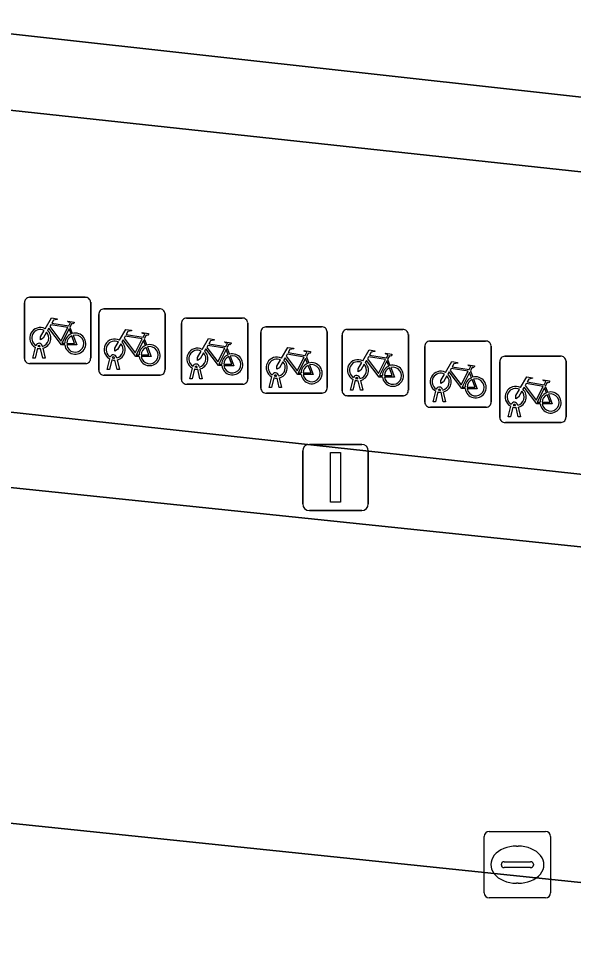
# Model space of a CAD drawing. Extents: x 162026 to 163502, y 387295 to 388169.
# Drawn here: x 162194.28 to 162202.66, y 388091.96 to 388105.88 of the extents above; entities that cross this region are included whole.
import ezdxf

# ---------------------------------------------------------------- set-up
doc = ezdxf.new("R2010")
doc.units = 0
for name, color, linetype in [('IMGEO_Fietsenrek', 7, 'Continuous'), ('IMGEO_Groenvoorziening', 7, 'Continuous'), ('IMGEO_Kolk', 7, 'Continuous'), ('IMGEO_Lichtmast', 7, 'Continuous'), ('IMGEO_Parkeervlak_open', 7, 'Continuous'), ('IMGEO_Rijbaan_lokaal_open', 7, 'Continuous'), ('IMGEO_Voetpad_open', 7, 'Continuous')]:
    doc.layers.add(name, color=color, linetype=linetype)

msp = doc.modelspace()

# ---------------------------------------------------------------- linework, layer by layer
at = {"layer": 'IMGEO_Fietsenrek'}
for p, q in [((162194.369, 388100.742), (162194.369, 388101.583)), ((162194.369, 388101.583), (162194.369, 388100.742)), ((162194.444, 388101.667), (162195.285, 388101.667)), ((162195.285, 388101.667), (162194.444, 388101.667)), ((162195.369, 388101.592), (162195.369, 388100.751)), ((162195.369, 388100.751), (162195.369, 388101.592)), ((162195.491, 388100.568), (162195.491, 388101.409)), ((162195.491, 388101.409), (162195.491, 388100.568)), ((162195.566, 388101.493), (162196.407, 388101.493)), ((162196.407, 388101.493), (162195.566, 388101.493)), ((162196.491, 388101.418), (162196.491, 388100.577)), ((162196.491, 388100.577), (162196.491, 388101.418)), ((162196.739, 388100.429), (162196.739, 388101.27)), ((162196.739, 388101.27), (162196.739, 388100.429)), ((162196.814, 388101.354), (162197.655, 388101.354)), ((162197.655, 388101.354), (162196.814, 388101.354)), ((162197.739, 388101.279), (162197.739, 388100.438)), ((162197.739, 388100.438), (162197.739, 388101.279)), ((162195.056, 388101.216), (162195.092, 388101.121)), ((162197.937, 388100.296), (162197.937, 388101.137)), ((162197.937, 388101.137), (162197.937, 388100.296)), ((162198.012, 388101.221), (162198.853, 388101.221)), ((162198.853, 388101.221), (162198.012, 388101.221)), ((162198.937, 388101.146), (162198.937, 388100.305)), ((162198.937, 388100.305), (162198.937, 388101.146)), ((162199.238, 388101.182), (162200.079, 388101.182)), ((162200.079, 388101.182), (162199.238, 388101.182)), ((162196.178, 388101.042), (162196.214, 388100.947)), ((162199.163, 388100.257), (162199.163, 388101.098)), ((162199.163, 388101.098), (162199.163, 388100.257)), ((162200.163, 388101.107), (162200.163, 388100.266)), ((162200.163, 388100.266), (162200.163, 388101.107)), ((162200.487, 388101.007), (162201.328, 388101.007)), ((162201.328, 388101.007), (162200.487, 388101.007)), ((162194.496, 388100.751), (162194.535, 388100.911)), ((162194.565, 388100.899), (162194.53, 388100.751)), ((162194.607, 388100.923), (162194.606, 388100.927)), ((162194.648, 388100.751), (162194.614, 388100.893)), ((162194.638, 388100.934), (162194.639, 388100.927)), ((162194.646, 388100.897), (162194.681, 388100.751)), ((162197.426, 388100.903), (162197.462, 388100.808)), ((162200.412, 388100.082), (162200.412, 388100.923)), ((162200.412, 388100.923), (162200.412, 388100.082)), ((162201.412, 388100.932), (162201.412, 388100.091)), ((162201.412, 388100.091), (162201.412, 388100.932)), ((162194.53, 388100.751), (162194.496, 388100.751)), ((162194.681, 388100.751), (162194.648, 388100.751)), ((162195.618, 388100.577), (162195.657, 388100.737)), ((162195.687, 388100.725), (162195.652, 388100.577)), ((162195.729, 388100.749), (162195.728, 388100.753)), ((162195.77, 388100.577), (162195.736, 388100.719)), ((162195.76, 388100.76), (162195.761, 388100.753)), ((162195.768, 388100.723), (162195.803, 388100.577)), ((162198.624, 388100.77), (162198.66, 388100.675)), ((162199.85, 388100.731), (162199.886, 388100.636)), ((162201.543, 388099.853), (162201.543, 388100.694)), ((162201.543, 388100.694), (162201.543, 388099.853)), ((162201.618, 388100.778), (162202.459, 388100.778)), ((162202.459, 388100.778), (162201.618, 388100.778)), ((162202.543, 388100.703), (162202.543, 388099.862)), ((162202.543, 388099.862), (162202.543, 388100.703)), ((162195.294, 388100.667), (162194.453, 388100.667)), ((162194.453, 388100.667), (162195.294, 388100.667)), ((162195.652, 388100.577), (162195.618, 388100.577)), ((162195.803, 388100.577), (162195.77, 388100.577)), ((162196.866, 388100.438), (162196.905, 388100.598)), ((162196.935, 388100.586), (162196.9, 388100.438)), ((162196.977, 388100.61), (162196.976, 388100.614)), ((162197.018, 388100.438), (162196.984, 388100.58)), ((162197.008, 388100.621), (162197.009, 388100.614)), ((162197.016, 388100.584), (162197.051, 388100.438)), ((162201.099, 388100.556), (162201.135, 388100.461)), ((162196.416, 388100.493), (162195.575, 388100.493)), ((162195.575, 388100.493), (162196.416, 388100.493)), ((162196.9, 388100.438), (162196.866, 388100.438)), ((162197.051, 388100.438), (162197.018, 388100.438)), ((162198.064, 388100.305), (162198.103, 388100.465)), ((162198.133, 388100.453), (162198.098, 388100.305)), ((162198.175, 388100.477), (162198.174, 388100.481)), ((162198.216, 388100.305), (162198.182, 388100.447)), ((162198.206, 388100.488), (162198.207, 388100.481)), ((162198.214, 388100.451), (162198.249, 388100.305)), ((162199.29, 388100.266), (162199.329, 388100.426)), ((162199.401, 388100.438), (162199.4, 388100.442)), ((162199.432, 388100.449), (162199.433, 388100.442)), ((162197.664, 388100.354), (162196.823, 388100.354)), ((162196.823, 388100.354), (162197.664, 388100.354)), ((162198.098, 388100.305), (162198.064, 388100.305)), ((162198.249, 388100.305), (162198.216, 388100.305)), ((162199.359, 388100.414), (162199.324, 388100.266)), ((162199.442, 388100.266), (162199.408, 388100.408)), ((162199.44, 388100.412), (162199.475, 388100.266)), ((162202.23, 388100.327), (162202.266, 388100.232)), ((162198.862, 388100.221), (162198.021, 388100.221)), ((162198.021, 388100.221), (162198.862, 388100.221)), ((162200.088, 388100.182), (162199.247, 388100.182)), ((162199.247, 388100.182), (162200.088, 388100.182)), ((162199.324, 388100.266), (162199.29, 388100.266)), ((162199.475, 388100.266), (162199.442, 388100.266)), ((162200.539, 388100.091), (162200.578, 388100.251)), ((162200.608, 388100.239), (162200.573, 388100.091)), ((162200.65, 388100.263), (162200.649, 388100.267)), ((162200.691, 388100.091), (162200.657, 388100.233)), ((162200.681, 388100.274), (162200.682, 388100.267)), ((162200.689, 388100.237), (162200.724, 388100.091)), ((162201.337, 388100.007), (162200.496, 388100.007)), ((162200.496, 388100.007), (162201.337, 388100.007)), ((162200.573, 388100.091), (162200.539, 388100.091)), ((162200.724, 388100.091), (162200.691, 388100.091)), ((162201.67, 388099.862), (162201.709, 388100.022)), ((162201.739, 388100.01), (162201.704, 388099.862)), ((162201.781, 388100.034), (162201.78, 388100.038)), ((162201.822, 388099.862), (162201.788, 388100.004)), ((162201.812, 388100.045), (162201.813, 388100.038)), ((162201.82, 388100.008), (162201.855, 388099.862)), ((162201.704, 388099.862), (162201.67, 388099.862)), ((162201.855, 388099.862), (162201.822, 388099.862)), ((162202.468, 388099.778), (162201.627, 388099.778)), ((162201.627, 388099.778), (162202.468, 388099.778))]:
    msp.add_line(p, q, dxfattribs=at)
for points in [[(162194.682, 388101.193), (162194.777, 388101.357), (162194.863, 388101.343), (162194.865, 388101.334), (162194.809, 388101.323), (162194.782, 388101.278), (162195.038, 388101.237)], [(162195.025, 388101.212), (162194.768, 388101.253), (162194.751, 388101.224), (162194.918, 388101.004), (162195.025, 388101.212)], [(162195.038, 388101.237), (162195.063, 388101.286), (162195.057, 388101.29), (162195.034, 388101.294), (162195.022, 388101.301), (162195.021, 388101.304), (162195.023, 388101.309), (162195.118, 388101.294), (162195.12, 388101.284), (162195.11, 388101.271), (162195.098, 388101.265), (162195.084, 388101.271), (162195.056, 388101.216)], [(162194.703, 388101.141), (162194.651, 388101.051), (162194.611, 388101.026), (162194.612, 388101.073), (162194.667, 388101.167)], [(162194.978, 388100.949), (162194.928, 388100.949), (162194.737, 388101.2), (162194.718, 388101.168)], [(162195.073, 388101.114), (162195.043, 388101.191), (162194.934, 388100.973), (162194.977, 388100.973)], [(162195.804, 388101.019), (162195.899, 388101.183), (162195.985, 388101.169), (162195.987, 388101.16), (162195.931, 388101.149), (162195.904, 388101.104), (162196.16, 388101.063)], [(162196.16, 388101.063), (162196.185, 388101.112), (162196.179, 388101.116), (162196.156, 388101.12), (162196.144, 388101.127), (162196.143, 388101.13), (162196.145, 388101.135), (162196.24, 388101.12), (162196.242, 388101.11), (162196.232, 388101.097), (162196.22, 388101.091), (162196.206, 388101.097), (162196.178, 388101.042)], [(162195.007, 388100.973), (162195.127, 388100.972), (162195.083, 388101.086)], [(162195.103, 388101.093), (162195.158, 388100.948), (162195.008, 388100.948)], [(162195.825, 388100.967), (162195.773, 388100.877), (162195.733, 388100.852), (162195.734, 388100.899), (162195.789, 388100.993)], [(162196.1, 388100.775), (162196.05, 388100.775), (162195.859, 388101.026), (162195.84, 388100.994)], [(162196.147, 388101.038), (162195.89, 388101.079), (162195.873, 388101.05), (162196.04, 388100.83), (162196.147, 388101.038)], [(162196.195, 388100.94), (162196.165, 388101.017), (162196.056, 388100.799), (162196.099, 388100.799)], [(162197.052, 388100.88), (162197.147, 388101.044), (162197.233, 388101.03), (162197.235, 388101.021), (162197.179, 388101.01), (162197.152, 388100.965), (162197.408, 388100.924)], [(162197.408, 388100.924), (162197.433, 388100.973), (162197.427, 388100.977), (162197.404, 388100.981), (162197.392, 388100.988), (162197.391, 388100.991), (162197.393, 388100.996), (162197.488, 388100.981), (162197.49, 388100.971), (162197.48, 388100.958), (162197.468, 388100.952), (162197.454, 388100.958), (162197.426, 388100.903)], [(162196.129, 388100.799), (162196.249, 388100.798), (162196.205, 388100.912)], [(162196.225, 388100.919), (162196.28, 388100.774), (162196.13, 388100.774)], [(162197.073, 388100.828), (162197.021, 388100.738), (162196.981, 388100.713), (162196.982, 388100.76), (162197.037, 388100.854)], [(162197.348, 388100.636), (162197.298, 388100.636), (162197.107, 388100.887), (162197.088, 388100.855)], [(162197.395, 388100.899), (162197.138, 388100.94), (162197.121, 388100.911), (162197.288, 388100.691), (162197.395, 388100.899)], [(162197.443, 388100.801), (162197.413, 388100.878), (162197.304, 388100.66), (162197.347, 388100.66)], [(162198.25, 388100.747), (162198.345, 388100.911), (162198.431, 388100.897), (162198.433, 388100.888), (162198.377, 388100.877), (162198.35, 388100.832), (162198.606, 388100.791)], [(162198.606, 388100.791), (162198.631, 388100.84), (162198.625, 388100.844), (162198.602, 388100.848), (162198.59, 388100.855), (162198.589, 388100.858), (162198.591, 388100.863), (162198.686, 388100.848), (162198.688, 388100.838), (162198.678, 388100.825), (162198.666, 388100.819), (162198.652, 388100.825), (162198.624, 388100.77)], [(162199.476, 388100.708), (162199.571, 388100.872), (162199.657, 388100.858), (162199.659, 388100.849), (162199.603, 388100.838), (162199.576, 388100.793), (162199.832, 388100.752)], [(162197.377, 388100.66), (162197.497, 388100.659), (162197.453, 388100.773)], [(162197.473, 388100.78), (162197.528, 388100.635), (162197.378, 388100.635)], [(162198.271, 388100.695), (162198.219, 388100.605), (162198.179, 388100.58), (162198.18, 388100.627), (162198.235, 388100.721)], [(162198.546, 388100.503), (162198.496, 388100.503), (162198.305, 388100.754), (162198.286, 388100.722)], [(162198.593, 388100.766), (162198.336, 388100.807), (162198.319, 388100.778), (162198.486, 388100.558), (162198.593, 388100.766)], [(162198.641, 388100.668), (162198.611, 388100.745), (162198.502, 388100.527), (162198.545, 388100.527)], [(162199.772, 388100.464), (162199.722, 388100.464), (162199.531, 388100.715), (162199.512, 388100.683)], [(162199.819, 388100.727), (162199.562, 388100.768), (162199.545, 388100.739), (162199.712, 388100.519), (162199.819, 388100.727)], [(162199.867, 388100.629), (162199.837, 388100.706), (162199.728, 388100.488), (162199.771, 388100.488)], [(162199.832, 388100.752), (162199.857, 388100.801), (162199.851, 388100.805), (162199.828, 388100.809), (162199.816, 388100.816), (162199.815, 388100.819), (162199.817, 388100.824), (162199.912, 388100.809), (162199.914, 388100.799), (162199.904, 388100.786), (162199.892, 388100.78), (162199.878, 388100.786), (162199.85, 388100.731)], [(162200.725, 388100.533), (162200.82, 388100.697), (162200.906, 388100.683), (162200.908, 388100.674), (162200.852, 388100.663), (162200.825, 388100.618), (162201.081, 388100.577)], [(162198.575, 388100.527), (162198.695, 388100.526), (162198.651, 388100.64)], [(162198.671, 388100.647), (162198.726, 388100.502), (162198.576, 388100.502)], [(162199.497, 388100.656), (162199.445, 388100.566), (162199.405, 388100.541), (162199.406, 388100.588), (162199.461, 388100.682)], [(162199.801, 388100.488), (162199.921, 388100.487), (162199.877, 388100.601)], [(162199.897, 388100.608), (162199.952, 388100.463), (162199.802, 388100.463)], [(162201.068, 388100.552), (162200.811, 388100.593), (162200.794, 388100.564), (162200.961, 388100.344), (162201.068, 388100.552)], [(162201.081, 388100.577), (162201.106, 388100.626), (162201.1, 388100.63), (162201.077, 388100.634), (162201.065, 388100.641), (162201.064, 388100.644), (162201.066, 388100.649), (162201.161, 388100.634), (162201.163, 388100.624), (162201.153, 388100.611), (162201.141, 388100.605), (162201.127, 388100.611), (162201.099, 388100.556)], [(162200.746, 388100.481), (162200.694, 388100.391), (162200.654, 388100.366), (162200.655, 388100.413), (162200.71, 388100.507)], [(162201.021, 388100.289), (162200.971, 388100.289), (162200.78, 388100.54), (162200.761, 388100.508)], [(162201.116, 388100.454), (162201.086, 388100.531), (162200.977, 388100.313), (162201.02, 388100.313)], [(162201.05, 388100.313), (162201.17, 388100.312), (162201.126, 388100.426)], [(162201.146, 388100.433), (162201.201, 388100.288), (162201.051, 388100.288)], [(162201.856, 388100.304), (162201.951, 388100.468), (162202.037, 388100.454), (162202.039, 388100.445), (162201.983, 388100.434), (162201.956, 388100.389), (162202.212, 388100.348)], [(162202.212, 388100.348), (162202.237, 388100.397), (162202.231, 388100.401), (162202.208, 388100.405), (162202.196, 388100.412), (162202.195, 388100.415), (162202.197, 388100.42), (162202.292, 388100.405), (162202.294, 388100.395), (162202.284, 388100.382), (162202.272, 388100.376), (162202.258, 388100.382), (162202.23, 388100.327)], [(162201.877, 388100.252), (162201.825, 388100.162), (162201.785, 388100.137), (162201.786, 388100.184), (162201.841, 388100.278)], [(162202.152, 388100.06), (162202.102, 388100.06), (162201.911, 388100.311), (162201.892, 388100.279)], [(162202.199, 388100.323), (162201.942, 388100.364), (162201.925, 388100.335), (162202.092, 388100.115), (162202.199, 388100.323)], [(162202.247, 388100.225), (162202.217, 388100.302), (162202.108, 388100.084), (162202.151, 388100.084)], [(162202.181, 388100.084), (162202.301, 388100.083), (162202.257, 388100.197)], [(162202.277, 388100.204), (162202.332, 388100.059), (162202.182, 388100.059)]]:
    msp.add_lwpolyline(points, dxfattribs=at)
for centre, radius, start, end in [((162194.447, 388101.589), 0.0779, 92.4484, 184.2845), ((162194.447, 388101.589), 0.0779, 92.4484, 184.2845), ((162195.291, 388101.589), 0.0779, 2.4484, 94.2845), ((162195.291, 388101.589), 0.0779, 2.4484, 94.2845), ((162195.569, 388101.415), 0.0779, 92.4484, 184.2845), ((162195.569, 388101.415), 0.0779, 92.4484, 184.2845), ((162196.413, 388101.415), 0.0779, 2.4484, 94.2845), ((162196.413, 388101.415), 0.0779, 2.4484, 94.2845), ((162196.817, 388101.276), 0.0779, 92.4484, 184.2845), ((162196.817, 388101.276), 0.0779, 92.4484, 184.2845), ((162197.661, 388101.276), 0.0779, 2.4484, 94.2845), ((162197.661, 388101.276), 0.0779, 2.4484, 94.2845), ((162194.609, 388101.052), 0.159, 62.6766, 242.1369), ((162194.609, 388101.052), 0.129, 63.3192, 238.903), ((162194.609, 388101.052), 0.129, 283.6043, 43.4302), ((162194.609, 388101.052), 0.159, 283.5766, 46.6042), ((162195.136, 388100.968), 0.159, 113.3408, 178.3217), ((162195.136, 388100.968), 0.159, 187.0065, 105.7708), ((162198.015, 388101.143), 0.0779, 92.4484, 184.2845), ((162198.015, 388101.143), 0.0779, 92.4484, 184.2845), ((162198.859, 388101.143), 0.0779, 2.4484, 94.2845), ((162198.859, 388101.143), 0.0779, 2.4484, 94.2845), ((162199.241, 388101.104), 0.0779, 92.4484, 184.2845), ((162199.241, 388101.104), 0.0779, 92.4484, 184.2845), ((162200.085, 388101.104), 0.0779, 2.4484, 94.2845), ((162200.085, 388101.104), 0.0779, 2.4484, 94.2845), ((162194.589, 388100.923), 0.0499, 12.8025, 158.6934), ((162195.136, 388100.968), 0.129, 113.923, 177.9556), ((162195.136, 388100.968), 0.129, 188.6715, 104.5883), ((162195.731, 388100.878), 0.159, 62.6766, 242.1369), ((162195.731, 388100.878), 0.129, 63.3192, 238.903), ((162195.731, 388100.878), 0.159, 283.5766, 46.6042), ((162200.49, 388100.929), 0.0779, 92.4484, 184.2845), ((162200.49, 388100.929), 0.0779, 92.4484, 184.2845), ((162201.334, 388100.929), 0.0779, 2.4484, 94.2845), ((162201.334, 388100.929), 0.0779, 2.4484, 94.2845), ((162194.609, 388101.052), 0.159, 253.9967, 271.7867), ((162194.589, 388100.923), 0.0174, 12.8025, 163.4502), ((162194.609, 388101.052), 0.129, 253.415, 269.0204), ((162195.731, 388100.878), 0.129, 283.6043, 43.4302), ((162196.258, 388100.794), 0.159, 113.3408, 178.3217), ((162196.258, 388100.794), 0.159, 187.0065, 105.7708), ((162196.258, 388100.794), 0.129, 113.923, 177.9556), ((162196.258, 388100.794), 0.129, 188.6715, 104.5883), ((162196.979, 388100.739), 0.159, 62.6766, 242.1369), ((162196.979, 388100.739), 0.129, 63.3192, 238.903), ((162196.979, 388100.739), 0.159, 283.5766, 46.6042), ((162194.447, 388100.745), 0.0779, 182.4484, 274.2845), ((162194.447, 388100.745), 0.0779, 182.4484, 274.2845), ((162195.291, 388100.745), 0.0779, 272.4484, 4.2845), ((162195.291, 388100.745), 0.0779, 272.4484, 4.2845), ((162195.711, 388100.749), 0.0499, 12.8025, 158.6934), ((162195.731, 388100.878), 0.159, 253.9967, 271.7867), ((162195.711, 388100.749), 0.0174, 12.8025, 163.4502), ((162195.731, 388100.878), 0.129, 253.415, 269.0204), ((162196.979, 388100.739), 0.129, 283.6043, 43.4302), ((162197.506, 388100.655), 0.159, 113.3408, 178.3217), ((162197.506, 388100.655), 0.159, 187.0065, 105.7708), ((162197.506, 388100.655), 0.129, 113.923, 177.9556), ((162197.506, 388100.655), 0.129, 188.6715, 104.5883), ((162198.177, 388100.606), 0.159, 62.6766, 242.1369), ((162198.177, 388100.606), 0.129, 63.3192, 238.903), ((162198.177, 388100.606), 0.129, 283.6043, 43.4302), ((162198.177, 388100.606), 0.159, 283.5766, 46.6042), ((162199.403, 388100.567), 0.159, 62.6766, 242.1369), ((162199.403, 388100.567), 0.129, 63.3192, 238.903), ((162201.621, 388100.7), 0.0779, 92.4484, 184.2845), ((162201.621, 388100.7), 0.0779, 92.4484, 184.2845), ((162202.465, 388100.7), 0.0779, 2.4484, 94.2845), ((162202.465, 388100.7), 0.0779, 2.4484, 94.2845), ((162195.569, 388100.571), 0.0779, 182.4484, 274.2845), ((162195.569, 388100.571), 0.0779, 182.4484, 274.2845), ((162196.413, 388100.571), 0.0779, 272.4484, 4.2845), ((162196.413, 388100.571), 0.0779, 272.4484, 4.2845), ((162196.959, 388100.61), 0.0499, 12.8025, 158.6934), ((162196.979, 388100.739), 0.159, 253.9967, 271.7867), ((162196.959, 388100.61), 0.0174, 12.8025, 163.4502), ((162196.979, 388100.739), 0.129, 253.415, 269.0204), ((162198.704, 388100.522), 0.159, 113.3408, 178.3217), ((162198.704, 388100.522), 0.159, 187.0065, 105.7708), ((162198.704, 388100.522), 0.129, 113.923, 177.9556), ((162198.704, 388100.522), 0.129, 188.6715, 104.5883), ((162199.403, 388100.567), 0.129, 283.6043, 43.4302), ((162199.403, 388100.567), 0.159, 283.5766, 46.6042), ((162199.93, 388100.483), 0.159, 113.3408, 178.3217), ((162199.93, 388100.483), 0.159, 187.0065, 105.7708), ((162199.93, 388100.483), 0.129, 113.923, 177.9556), ((162199.93, 388100.483), 0.129, 188.6715, 104.5883), ((162196.817, 388100.432), 0.0779, 182.4484, 274.2845), ((162196.817, 388100.432), 0.0779, 182.4484, 274.2845), ((162197.661, 388100.432), 0.0779, 272.4484, 4.2845), ((162197.661, 388100.432), 0.0779, 272.4484, 4.2845), ((162198.157, 388100.477), 0.0499, 12.8025, 158.6934), ((162198.177, 388100.606), 0.159, 253.9967, 271.7867), ((162198.157, 388100.477), 0.0174, 12.8025, 163.4502), ((162198.177, 388100.606), 0.129, 253.415, 269.0204), ((162199.383, 388100.438), 0.0499, 12.8025, 158.6934), ((162199.383, 388100.438), 0.0174, 12.8025, 163.4502), ((162199.403, 388100.567), 0.129, 253.415, 269.0204), ((162200.652, 388100.392), 0.159, 62.6766, 242.1369), ((162200.652, 388100.392), 0.129, 63.3192, 238.903), ((162200.652, 388100.392), 0.129, 283.6043, 43.4302), ((162200.652, 388100.392), 0.159, 283.5766, 46.6042), ((162201.179, 388100.308), 0.159, 113.3408, 178.3217), ((162201.179, 388100.308), 0.159, 187.0065, 105.7708), ((162201.179, 388100.308), 0.129, 113.923, 177.9556), ((162201.179, 388100.308), 0.129, 188.6715, 104.5883), ((162198.015, 388100.299), 0.0779, 182.4484, 274.2845), ((162198.015, 388100.299), 0.0779, 182.4484, 274.2845), ((162198.859, 388100.299), 0.0779, 272.4484, 4.2845), ((162198.859, 388100.299), 0.0779, 272.4484, 4.2845), ((162199.403, 388100.567), 0.159, 253.9967, 271.7867), ((162200.632, 388100.263), 0.0499, 12.8025, 158.6934), ((162200.632, 388100.263), 0.0174, 12.8025, 163.4502), ((162201.783, 388100.163), 0.159, 62.6766, 242.1369), ((162201.783, 388100.163), 0.129, 63.3192, 238.903), ((162201.783, 388100.163), 0.159, 283.5766, 46.6042), ((162199.241, 388100.26), 0.0779, 182.4484, 274.2845), ((162199.241, 388100.26), 0.0779, 182.4484, 274.2845), ((162200.085, 388100.26), 0.0779, 272.4484, 4.2845), ((162200.085, 388100.26), 0.0779, 272.4484, 4.2845), ((162200.652, 388100.392), 0.159, 253.9967, 271.7867), ((162200.652, 388100.392), 0.129, 253.415, 269.0204), ((162201.783, 388100.163), 0.129, 283.6043, 43.4302), ((162202.31, 388100.079), 0.159, 113.3408, 178.3217), ((162202.31, 388100.079), 0.159, 187.0065, 105.7708), ((162202.31, 388100.079), 0.129, 113.923, 177.9556), ((162202.31, 388100.079), 0.129, 188.6715, 104.5883), ((162200.49, 388100.085), 0.0779, 182.4484, 274.2845), ((162200.49, 388100.085), 0.0779, 182.4484, 274.2845), ((162201.334, 388100.085), 0.0779, 272.4484, 4.2845), ((162201.334, 388100.085), 0.0779, 272.4484, 4.2845), ((162201.763, 388100.034), 0.0499, 12.8025, 158.6934), ((162201.783, 388100.163), 0.159, 253.9967, 271.7867), ((162201.763, 388100.034), 0.0174, 12.8025, 163.4502), ((162201.783, 388100.163), 0.129, 253.415, 269.0204), ((162202.465, 388099.856), 0.0779, 272.4484, 4.2845), ((162202.465, 388099.856), 0.0779, 272.4484, 4.2845), ((162201.621, 388099.856), 0.0779, 182.4484, 274.2845), ((162201.621, 388099.856), 0.0779, 182.4484, 274.2845)]:
    msp.add_arc(centre, radius, start, end, dxfattribs=at)
at = {"layer": 'IMGEO_Groenvoorziening'}
for points in [[(162192.559, 388104.665), (162208.542, 388102.936), (162208.653, 388104.044), (162206.863, 388104.234), (162192.067, 388105.876)], [(162191.346, 388099.088), (162206.095, 388097.556), (162207.979, 388097.361), (162208.292, 388100.515), (162206.262, 388100.723), (162206.031, 388098.642), (162193.839, 388099.968)]]:
    msp.add_lwpolyline(points, dxfattribs=at)
at = {"layer": 'IMGEO_Kolk'}
for p, q in [((162201.383, 388093.604), (162202.235, 388093.604)), ((162201.308, 388092.678), (162201.308, 388093.53)), ((162202.309, 388093.53), (162202.309, 388092.678)), ((162201.796, 388093.384), (162201.821, 388093.384)), ((162201.567, 388093.098), (162201.567, 388093.11)), ((162202.005, 388093.061), (162201.607, 388093.061)), ((162201.61, 388093.147), (162202.008, 388093.147)), ((162202.051, 388093.11), (162202.051, 388093.098)), ((162201.819, 388092.824), (162201.794, 388092.824)), ((162202.235, 388092.604), (162201.383, 388092.604))]:
    msp.add_line(p, q, dxfattribs=at)
for points in [[(162201.383, 388093.604), (162202.235, 388093.604)], [(162201.308, 388092.678), (162201.308, 388093.53)], [(162202.309, 388093.53), (162202.309, 388092.678)], [(162202.235, 388092.604), (162201.383, 388092.604)]]:
    msp.add_lwpolyline(points, dxfattribs=at)
for centre, radius, start, end in [((162201.385, 388093.528), 0.0765, 91.552, 178.448), ((162201.385, 388093.528), 0.0765, 91.552, 178.448), ((162202.233, 388093.528), 0.0765, 1.552, 88.448), ((162202.233, 388093.528), 0.0765, 1.552, 88.448), ((162201.607, 388093.107), 0.0403, 85.8775, 175.7526), ((162201.604, 388093.097), 0.0366, 178.938, 274.7102), ((162202.008, 388093.104), 0.043, 264.8664, 352.4533), ((162202.012, 388093.109), 0.0386, 1.7309, 96.639), ((162201.385, 388092.68), 0.0765, 181.552, 268.448), ((162201.385, 388092.68), 0.0765, 181.552, 268.448), ((162202.233, 388092.68), 0.0765, 271.552, 358.448), ((162202.233, 388092.68), 0.0765, 271.552, 358.448)]:
    msp.add_arc(centre, radius, start, end, dxfattribs=at)
for centre, major_axis, ratio, start_param, end_param in [((162201.795, 388093.104), (-0.387, 0.002), 0.722429, 4.712389, 7.853982), ((162201.82, 388093.104), (-0.39, 0.002), 0.717154, 1.570796, 4.712389)]:
    msp.add_ellipse(centre, major_axis=major_axis, ratio=ratio, start_param=start_param, end_param=end_param, dxfattribs=at)
at = {"layer": 'IMGEO_Lichtmast'}
for p, q in [((162198.669, 388099.448), (162199.459, 388099.448)), ((162199.459, 388099.448), (162198.669, 388099.448)), ((162198.569, 388098.548), (162198.569, 388099.348)), ((162198.569, 388099.348), (162198.569, 388098.548)), ((162199.559, 388099.348), (162199.559, 388098.548)), ((162199.559, 388098.548), (162199.559, 388099.348)), ((162199.459, 388098.448), (162198.669, 388098.448)), ((162198.669, 388098.448), (162199.459, 388098.448))]:
    msp.add_line(p, q, dxfattribs=at)
msp.add_lwpolyline([(162198.989, 388099.323), (162199.139, 388099.323), (162199.139, 388098.573), (162198.989, 388098.573), (162198.989, 388099.323)], dxfattribs=at)
for centre, start, end in [((162198.669, 388099.348), 90, 180), ((162198.669, 388099.348), 90, 180), ((162199.459, 388099.348), 0, 90), ((162199.459, 388099.348), 360, 90), ((162198.669, 388098.548), 180, 270), ((162198.669, 388098.548), 180, 270), ((162199.459, 388098.548), 270, 0), ((162199.459, 388098.548), 270, 0)]:
    msp.add_arc(centre, 0.1, start, end, dxfattribs=at)
at = {"layer": 'IMGEO_Parkeervlak_open'}
for points in [[(162192.067, 388105.876), (162206.863, 388104.234)], [(162206.095, 388097.556), (162191.346, 388099.088)], [(162189.649, 388094.196), (162206.154, 388092.484)]]:
    msp.add_lwpolyline(points, dxfattribs=at)
at = {"layer": 'IMGEO_Rijbaan_lokaal_open'}
msp.add_lwpolyline([(162207.552, 388092.362), (162206.154, 388092.484), (162189.649, 388094.196), (162182.664, 388094.947), (162180.228, 388073.107), (162181.136, 388072.991), (162210.775, 388069.884), (162214.899, 388069.446), (162215.452, 388069.388), (162215.914, 388069.339), (162213.178, 388075.685), (162211.258, 388075.875), (162208.382, 388076.16), (162189.157, 388078.103), (162188.553, 388078.173)], dxfattribs=at)
at = {"layer": 'IMGEO_Voetpad_open'}
for points in [[(162208.542, 388102.936), (162192.559, 388104.665)], [(162192.283, 388102.257), (162194.068, 388102.072), (162193.839, 388099.968), (162206.031, 388098.642), (162206.262, 388100.723), (162208.292, 388100.515), (162208.542, 388102.936)]]:
    msp.add_lwpolyline(points, dxfattribs=at)

doc.saveas('drawing.dxf')
